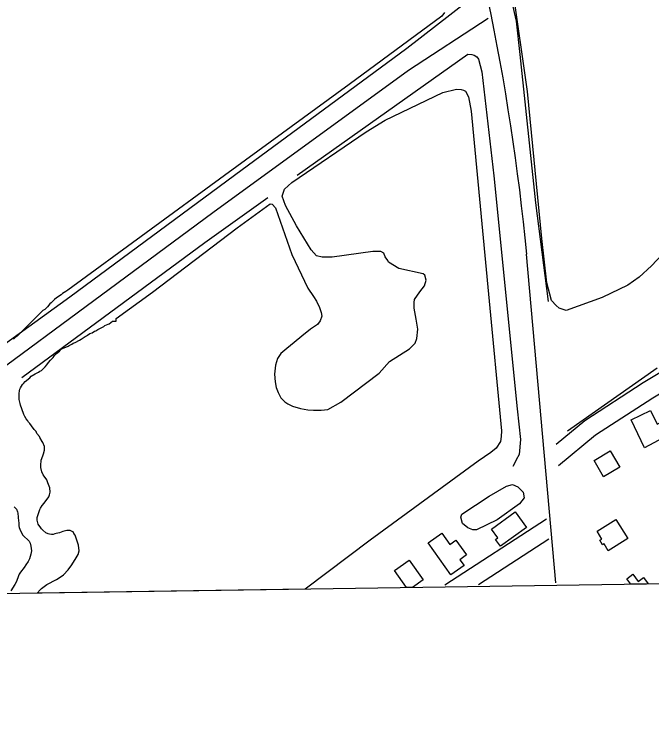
# Model space of a CAD drawing. Extents: x 3807117 to 3845308, y 337856 to 363736.
# Drawn here: x 3827564 to 3828631, y 343281 to 344493 of the extents above; entities that cross this region are included whole.
import ezdxf

# ---------------------------------------------------------------- set-up
doc = ezdxf.new("R2010")
doc.units = 0
for name, color, linetype in [('V-BLDG-OTLN', 7, 'Continuous'), ('V-GRID-FRAM', 7, 'Continuous'), ('V-ROAD-CNTR', 7, 'Continuous'), ('V-SITE-VEGE', 7, 'Continuous'), ('V-TOPO-SHOR', 7, 'Continuous')]:
    doc.layers.add(name, color=color, linetype=linetype)

msp = doc.modelspace()

# ---------------------------------------------------------------- linework, layer by layer
at = {"layer": 'V-BLDG-OTLN'}
for p, q in [((3828200.5, 343562.6), (3828224.9, 343579.9)), ((3828224.9, 343579.9), (3828248.5, 343546.8)), ((3828220.9, 343533.9), (3828200.5, 343562.6)), ((3828589.4, 343548.6), (3828599.6, 343556.2)), ((3828599.6, 343556.2), (3828608.5, 343544.1)), ((3828248.5, 343546.8), (3828230.6, 343534.1)), ((3828596.2, 343539.6), (3828589.4, 343548.6)), ((3828608.5, 343544.1), (3828617.5, 343550.8)), ((3828617.5, 343550.8), (3828625.5, 343540)), ((3828230.6, 343534.1), (3828220.9, 343533.9)), ((3828625.5, 343540), (3828596.2, 343539.6))]:
    msp.add_line(p, q, dxfattribs=at)
for points in [[(3828618.9, 343767.7), (3828597, 343814.7), (3828629.1, 343830.6), (3828640.5, 343807.6), (3828655.2, 343814.9), (3828665.9, 343793.2)], [(3828534.9, 343746.6), (3828561.8, 343762.7), (3828578, 343735.5), (3828550.6, 343719.2)], [(3828378.1, 343603.2), (3828369.7, 343614.7), (3828373.4, 343617.3), (3828362.9, 343631.8), (3828402.8, 343660.7), (3828421.6, 343634.7)], [(3828539.6, 343628.4), (3828571.2, 343648), (3828591, 343616), (3828558.5, 343595.7), (3828551.4, 343607), (3828548.9, 343605.4), (3828544.1, 343613.1), (3828547.5, 343615.2)], [(3828303.5, 343613.5), (3828321.3, 343588.7), (3828310.1, 343580.7), (3828317, 343571.1), (3828295.1, 343555.4), (3828256.8, 343608.8), (3828279.6, 343625.1), (3828293.2, 343606.2)]]:
    msp.add_lwpolyline(points, close=True, dxfattribs=at)
at = {"layer": 'V-GRID-FRAM'}
msp.add_lwpolyline([(3811100.6, 361461.9), (3842914.2, 361938.5), (3843194.5, 343758.3), (3811365, 343281.4), (3811100.6, 361461.9)], dxfattribs=at)
at = {"layer": 'V-ROAD-CNTR'}
for points in [[(3827043.8, 343520), (3827323.8, 343738.9), (3827896.6, 344161.7), (3828224, 344399.8), (3828357.5, 344487.2)], [(3828421.1, 344092.2), (3828470.4, 343542.1)], [(3828471.2, 343773.8), (3828519.4, 343813.8), (3828617.1, 343877.2), (3828658.6, 343902.3)], [(3828475.3, 343738.2), (3828537.2, 343789.5), (3828633.1, 343851.8), (3828676.4, 343878)], [(3828284.7, 343538.5), (3828455.2, 343649.1)], [(3828341.1, 343539.4), (3828458.9, 343615.8)]]:
    msp.add_lwpolyline(points, dxfattribs=at)
msp.add_arc((3824514.6, 343715.7), 3925.5, 5.5037, 18.1381, dxfattribs=at)
at = {"layer": 'V-SITE-VEGE'}
for p, q in [((3828281.6, 344362.6), (3828304.3, 344368.1)), ((3828304.3, 344368.1), (3828312, 344367.5)), ((3828184.9, 344316), (3828281.6, 344362.6)), ((3828312, 344367.5), (3828316.1, 344366.4)), ((3828316.1, 344366.4), (3828319.2, 344364.9)), ((3828319.2, 344364.9), (3828324.3, 344355.1)), ((3828324.3, 344355.1), (3828329.2, 344331.3)), ((3828329.2, 344331.3), (3828358.1, 344025.2)), ((3828153.3, 344296.7), (3828184.9, 344316)), ((3828028.5, 344212.2), (3828153.3, 344296.7)), ((3828016.6, 344201), (3828028.5, 344212.2)), ((3828012.4, 344189.2), (3828016.6, 344201)), ((3828017.9, 344173.2), (3828012.4, 344189.2)), ((3827937.3, 344136.2), (3827992.2, 344176.5)), ((3827992.2, 344176.5), (3827995.8, 344175.9)), ((3827995.8, 344175.9), (3828001.4, 344169.7)), ((3828001.4, 344169.7), (3828028.6, 344091.2)), ((3828036.7, 344139.5), (3828017.9, 344173.2)), ((3828061.1, 344099.2), (3828036.7, 344139.5)), ((3827795.3, 344028.2), (3827937.3, 344136.2)), ((3828028.6, 344091.2), (3828055.4, 344034.9)), ((3828069.8, 344089.3), (3828061.1, 344099.2)), ((3828079.5, 344087.2), (3828069.8, 344089.3)), ((3828164.1, 344096.3), (3828096, 344087.1)), ((3828177.5, 344096.2), (3828164.1, 344096.3)), ((3828182.6, 344093.6), (3828177.5, 344096.2)), ((3828185.1, 344087.4), (3828182.6, 344093.6)), ((3828096, 344087.1), (3828079.5, 344087.2)), ((3828189.2, 344081.2), (3828185.1, 344087.4)), ((3828190.7, 344078.6), (3828189.2, 344081.2)), ((3828208.1, 344068.1), (3828190.7, 344078.6)), ((3828248.7, 344059), (3828208.1, 344068.1)), ((3828251.3, 344057), (3828248.7, 344059)), ((3828253.8, 344048.7), (3828251.3, 344057)), ((3828250.6, 344038.9), (3828253.8, 344048.7)), ((3828055.4, 344034.9), (3828065.1, 344021.4)), ((3828234, 344016.4), (3828242.8, 344028.7)), ((3828242.8, 344028.7), (3828250.6, 344038.9)), ((3827734.4, 343984.1), (3827795.3, 344028.2)), ((3828065.1, 344021.4), (3828070.2, 344013.6)), ((3828233.4, 344011.3), (3828234, 344016.4)), ((3828358.1, 344025.2), (3828379.5, 343796.4)), ((3828070.2, 344013.6), (3828075.2, 344002.8)), ((3828233.3, 344001.5), (3828233.4, 344011.3)), ((3828075.2, 344002.8), (3828077.8, 343994.5)), ((3828077.8, 343994.5), (3828078.7, 343988.3)), ((3828236.8, 343983.4), (3828233.3, 344001.5)), ((3827722.8, 343975.6), (3827728.3, 343979.8)), ((3827728.3, 343979.8), (3827734.6, 343980)), ((3827734.6, 343980), (3827734.4, 343984.1)), ((3828076.1, 343980.6), (3828071.4, 343974.5)), ((3828078.7, 343988.3), (3828076.1, 343980.6)), ((3828239.7, 343966.4), (3828236.8, 343983.4)), ((3827703.9, 343965.9), (3827714.1, 343971)), ((3827714.1, 343971), (3827715.9, 343972.4)), ((3827715.9, 343972.4), (3827718.7, 343973.8)), ((3827718.7, 343973.8), (3827721, 343974.7)), ((3827721, 343974.7), (3827722.8, 343975.6)), ((3828071.4, 343974.5), (3828060, 343966.3)), ((3827685.1, 343955.3), (3827686.9, 343956.6)), ((3827686.9, 343956.6), (3827690.6, 343959)), ((3827690.6, 343959), (3827694.7, 343960.3)), ((3827694.7, 343960.3), (3827698.4, 343963.1)), ((3827698.4, 343963.1), (3827700.7, 343963.6)), ((3827700.7, 343963.6), (3827703.9, 343965.9)), ((3828060, 343966.3), (3828045.5, 343954.6)), ((3828238.1, 343951), (3828239.7, 343966.4)), ((3827662.9, 343943.2), (3827665.7, 343944.2)), ((3827665.7, 343944.2), (3827673.1, 343948.3)), ((3827673.1, 343948.3), (3827675.8, 343949.7)), ((3827675.8, 343949.7), (3827682.8, 343954.3)), ((3827682.8, 343954.3), (3827685.1, 343955.3)), ((3828032.5, 343943.9), (3828020.1, 343934.2)), ((3828045.5, 343954.6), (3828032.5, 343943.9)), ((3828235.4, 343942.8), (3828238.1, 343951)), ((3827639.9, 343929.8), (3827642.7, 343933.1)), ((3827642.7, 343933.1), (3827645.9, 343934.9)), ((3827645.9, 343934.9), (3827650.1, 343936.3)), ((3827650.1, 343936.3), (3827654.2, 343938.2)), ((3827654.2, 343938.2), (3827656, 343939.1)), ((3827656, 343939.1), (3827660.2, 343941.4)), ((3827660.2, 343941.4), (3827662.9, 343943.2)), ((3828020.1, 343934.2), (3828010.3, 343925.5)), ((3828192.4, 343912.2), (3828225.6, 343933.6)), ((3828225.6, 343933.6), (3828235.4, 343942.8)), ((3827628.9, 343918.8), (3827631.6, 343922.5)), ((3827631.6, 343922.5), (3827634.9, 343925.7)), ((3827634.9, 343925.7), (3827639.9, 343929.8)), ((3828010.3, 343925.5), (3828004.5, 343917.3)), ((3827618.3, 343906.8), (3827621.5, 343910.5)), ((3827621.5, 343910.5), (3827624.7, 343914.6)), ((3827624.7, 343914.6), (3827628.9, 343918.8)), ((3828004.5, 343917.3), (3828001.3, 343906)), ((3828174.8, 343892.8), (3828192.4, 343912.2)), ((3827604.5, 343894.3), (3827606.8, 343896.1)), ((3827606.8, 343896.1), (3827609.6, 343897.5)), ((3827609.6, 343897.5), (3827613.7, 343901.2)), ((3827613.7, 343901.2), (3827616, 343903.5)), ((3827616, 343903.5), (3827618.3, 343906.8)), ((3828001.3, 343906), (3827999.7, 343891.1)), ((3827582.4, 343879.1), (3827590.2, 343885.1)), ((3827590.2, 343885.1), (3827592.5, 343887.8)), ((3827592.5, 343887.8), (3827599, 343891.5)), ((3827599, 343891.5), (3827604.5, 343894.3)), ((3827999.7, 343891.1), (3828000.6, 343878.2)), ((3828111, 343844.4), (3828174.8, 343892.8)), ((3827574.6, 343868.4), (3827575.9, 343871.2)), ((3827575.9, 343871.2), (3827577.8, 343874)), ((3827577.8, 343874), (3827579.6, 343875.8)), ((3827579.6, 343875.8), (3827582.4, 343879.1)), ((3828000.6, 343878.2), (3828002.6, 343869)), ((3827572.3, 343858.8), (3827572.7, 343863.4)), ((3827572.3, 343848.6), (3827572.3, 343858.8)), ((3827572.7, 343863.4), (3827573.6, 343866.1)), ((3827573.6, 343866.1), (3827574.6, 343868.4)), ((3828002.6, 343869), (3828005.6, 343860.7)), ((3828005.6, 343860.7), (3828010.2, 343851.4)), ((3827574.1, 343842.2), (3827572.3, 343848.6)), ((3828010.2, 343851.4), (3828016.8, 343845.1)), ((3827574.6, 343839.4), (3827574.1, 343842.2)), ((3827576.9, 343833.4), (3827574.6, 343839.4)), ((3828016.8, 343845.1), (3828021.9, 343841.5)), ((3828021.9, 343841.5), (3828030.1, 343837.8)), ((3828030.1, 343837.8), (3828043, 343833.6)), ((3828088.8, 343832.2), (3828111, 343844.4)), ((3827580.2, 343823.7), (3827576.9, 343833.4)), ((3827581.6, 343820.5), (3827580.2, 343823.7)), ((3828043, 343833.6), (3828055.3, 343831.4)), ((3828055.3, 343831.4), (3828065.1, 343830.9)), ((3828065.1, 343830.9), (3828078, 343830.8)), ((3828078, 343830.8), (3828088.8, 343832.2)), ((3827583.9, 343816.4), (3827581.6, 343820.5)), ((3827586.6, 343813.2), (3827583.9, 343816.4)), ((3827588, 343810.9), (3827586.6, 343813.2)), ((3827590.3, 343808.5), (3827588, 343810.9)), ((3827593.1, 343804.9), (3827590.3, 343808.5)), ((3827597.3, 343798.4), (3827593.1, 343804.9)), ((3827600.5, 343795.2), (3827597.3, 343798.4)), ((3827601.9, 343792), (3827600.5, 343795.2)), ((3827606, 343786.9), (3827601.9, 343792)), ((3827607, 343785.1), (3827606, 343786.9)), ((3828379.4, 343787.1), (3828377.8, 343778.4)), ((3828379.5, 343796.4), (3828379.4, 343787.1)), ((3827610.7, 343778.6), (3827607, 343785.1)), ((3827611.6, 343776.8), (3827610.7, 343778.6)), ((3827614.4, 343769.9), (3827611.6, 343776.8)), ((3828377.8, 343778.4), (3828371, 343767.6)), ((3827613, 343757.9), (3827614.8, 343763.9)), ((3827614.8, 343767.6), (3827614.4, 343769.9)), ((3827614.8, 343763.9), (3827614.8, 343767.6)), ((3828371, 343767.6), (3828361.7, 343760)), ((3827609.3, 343747.3), (3827611.6, 343754.7)), ((3827611.6, 343754.7), (3827613, 343757.9)), ((3828361.7, 343760), (3828340.4, 343745.7)), ((3827608.4, 343738.5), (3827609.3, 343747.3)), ((3827608.4, 343734.8), (3827608.4, 343738.5)), ((3828340.4, 343745.7), (3828159.7, 343613.1)), ((3827610.3, 343727.9), (3827608.4, 343734.8)), ((3827612.6, 343722.9), (3827610.3, 343727.9)), ((3827614, 343720.6), (3827612.6, 343722.9)), ((3827618.6, 343714.1), (3827614, 343720.6)), ((3827620.4, 343709.5), (3827618.6, 343714.1)), ((3827622.3, 343704), (3827620.4, 343709.5)), ((3827623.7, 343700.7), (3827622.3, 343704)), ((3827621.9, 343686), (3827623.2, 343689.2)), ((3827623.2, 343689.2), (3827624.2, 343693.8)), ((3827624.2, 343693.8), (3827623.7, 343700.7)), ((3827614, 343675.4), (3827621.9, 343686)), ((3827563.8, 343668.9), (3827567.5, 343665.2)), ((3827567.5, 343665.2), (3827569.4, 343661)), ((3827602.1, 343651.4), (3827606.7, 343664.8)), ((3827606.7, 343664.8), (3827608.1, 343667.1)), ((3827608.1, 343667.1), (3827610.8, 343671.2)), ((3827610.8, 343671.2), (3827614, 343675.4)), ((3827569.4, 343661), (3827569.8, 343658.3)), ((3827569.8, 343658.3), (3827571.2, 343645.4)), ((3827571.2, 343645.4), (3827571.7, 343643.1)), ((3827571.7, 343643.1), (3827571.7, 343637.5)), ((3827602.1, 343646.8), (3827602.1, 343651.4)), ((3827604, 343640.3), (3827602.1, 343646.8)), ((3827571.7, 343637.5), (3827572.2, 343634.3)), ((3827572.2, 343634.3), (3827573.1, 343631.5)), ((3827573.1, 343631.5), (3827574.9, 343627.9)), ((3827608.6, 343633.9), (3827604, 343640.3)), ((3827609.5, 343632.1), (3827608.6, 343633.9)), ((3827611.8, 343630.2), (3827609.5, 343632.1)), ((3827616.9, 343625.6), (3827611.8, 343630.2)), ((3827651.9, 343629.8), (3827645.5, 343628)), ((3827657.4, 343629.4), (3827651.9, 343629.8)), ((3827660.7, 343628), (3827657.4, 343629.4)), ((3827574.9, 343627.9), (3827578.6, 343621.9)), ((3827578.6, 343621.9), (3827588.8, 343611.7)), ((3827620.6, 343623.8), (3827616.9, 343625.6)), ((3827622.9, 343623.3), (3827620.6, 343623.8)), ((3827626.6, 343622.9), (3827622.9, 343623.3)), ((3827629.3, 343622.9), (3827626.6, 343622.9)), ((3827632.1, 343623.8), (3827629.3, 343622.9)), ((3827634.4, 343624.3), (3827632.1, 343623.8)), ((3827639.5, 343625.6), (3827634.4, 343624.3)), ((3827645.5, 343628), (3827639.5, 343625.6)), ((3827662.5, 343627.1), (3827660.7, 343628)), ((3827663.9, 343624.3), (3827662.5, 343627.1)), ((3827665.7, 343621.5), (3827663.9, 343624.3)), ((3827671.3, 343605), (3827665.7, 343621.5)), ((3827588.8, 343611.7), (3827590.6, 343608.5)), ((3827590.6, 343608.5), (3827592, 343603.4)), ((3827672.7, 343595.7), (3827671.3, 343605)), ((3828159.7, 343613.1), (3828050.9, 343531.4)), ((3827592, 343603.4), (3827593, 343595.6)), ((3827593, 343595.6), (3827592, 343590.1)), ((3827670.9, 343589.3), (3827672.7, 343595.7)), ((3827589.3, 343582.2), (3827587.5, 343577.6)), ((3827592, 343590.1), (3827589.3, 343582.2)), ((3827660.3, 343571.8), (3827667.6, 343583.7)), ((3827667.6, 343583.7), (3827670.9, 343589.3)), ((3827583.3, 343572.1), (3827580.6, 343567.5)), ((3827587.5, 343577.6), (3827583.3, 343572.1)), ((3827654.3, 343563.9), (3827660.3, 343571.8)), ((3827572.3, 343556.4), (3827570.9, 343553.6)), ((3827574.6, 343559.6), (3827572.3, 343556.4)), ((3827580.6, 343567.5), (3827574.6, 343559.6)), ((3827646.5, 343555.6), (3827654.3, 343563.9)), ((3827567.7, 343544), (3827564.9, 343538.9)), ((3827570.9, 343553.6), (3827567.7, 343544)), ((3827618.4, 343539), (3827634.5, 343547.7)), ((3827634.5, 343547.7), (3827637.3, 343549.1)), ((3827637.3, 343549.1), (3827646.5, 343555.6)), ((3827564.9, 343538.9), (3827558, 343528.7)), ((3827607.3, 343530.2), (3827609.6, 343532.5)), ((3827609.6, 343532.5), (3827612, 343533.9)), ((3827612, 343533.9), (3827618.4, 343539)), ((3828050.9, 343531.4), (3827602.5, 343524.7)), ((3827602.5, 343524.7), (3827607.3, 343530.2))]:
    msp.add_line(p, q, dxfattribs=at)
for points in [[(3828649.2, 344092), (3828630.7, 344072.3), (3828610.2, 344053.4), (3828591.3, 344040.3), (3828548, 344019.4), (3828488, 343997.6), (3828476.5, 344001.6), (3828471.4, 344006.3), (3828463.2, 344014.2), (3828455.6, 344044.3), (3828447.3, 344118.3), (3828423.1, 344364.3), (3828398.8, 344536.2)], [(3828284.1, 344496.6), (3828279.9, 344490.5), (3828124.5, 344375.9), (3827915.8, 344223.6), (3827653.7, 344031.7)], [(3827653.7, 344031.7), (3827650.5, 344029.8), (3827644.5, 344026.1), (3827642.7, 344023.8), (3827634.9, 344018.7), (3827631.2, 344016), (3827625.7, 344010.4), (3827623.8, 344009), (3827619.7, 344004), (3827615.1, 343999.3), (3827611.8, 343997.5), (3827605.4, 343991), (3827601.3, 343987.3), (3827597.6, 343983.2), (3827584.7, 343970.3), (3827577.8, 343963.8), (3827568.6, 343955), (3827565.8, 343952.3), (3827562.6, 343949.5)]]:
    msp.add_lwpolyline(points, dxfattribs=at)
msp.add_lwpolyline([(3828313.5, 343656.6), (3828358.9, 343686.8), (3828388, 343703.7), (3828398.4, 343706.7), (3828407.2, 343702.5), (3828416, 343693.6), (3828417.4, 343684.3), (3828409.6, 343674), (3828372.5, 343647.3), (3828337.7, 343630.5), (3828332, 343630.5), (3828323.2, 343634.2), (3828314.4, 343641), (3828311.9, 343652)], close=True, dxfattribs=at)
at = {"layer": 'V-TOPO-SHOR'}
for p, q in [((3828037.5, 344224.3), (3828323.4, 344426.5)), ((3828640.1, 343901.2), (3828490.4, 343796))]:
    msp.add_line(p, q, dxfattribs=at)
for points in [[(3828126.7, 345379.1), (3828221, 345101.6), (3828317.7, 344812.2), (3828385.1, 344568.8), (3828396.4, 344515.8), (3828404.4, 344481.9), (3828410.6, 344425.9), (3828436.8, 344177.7), (3828458.1, 344012.7)], [(3827020.6, 343549.7), (3827110.3, 343619), (3827359.5, 343806), (3827657.3, 344020.4), (3827932.9, 344224.1), (3828221.5, 344436.5), (3828320.5, 344514), (3828323.1, 344522.7), (3828324.3, 344535.6), (3828325.9, 344540.5)], [(3828323.4, 344426.5), (3828330.1, 344426.4), (3828334.2, 344425.3), (3828338.3, 344422.2), (3828341.3, 344418.6), (3828346.8, 344397.4), (3828367, 344223.2), (3828406.1, 343833.1), (3828411.4, 343782), (3828409.1, 343756.8), (3828404.4, 343747.6), (3828400.7, 343740.4), (3828398.6, 343736.8)], [(3827576.9, 343885.6), (3827883.1, 344111.3), (3827988.3, 344187.1)]]:
    msp.add_lwpolyline(points, dxfattribs=at)

doc.saveas('drawing.dxf')
